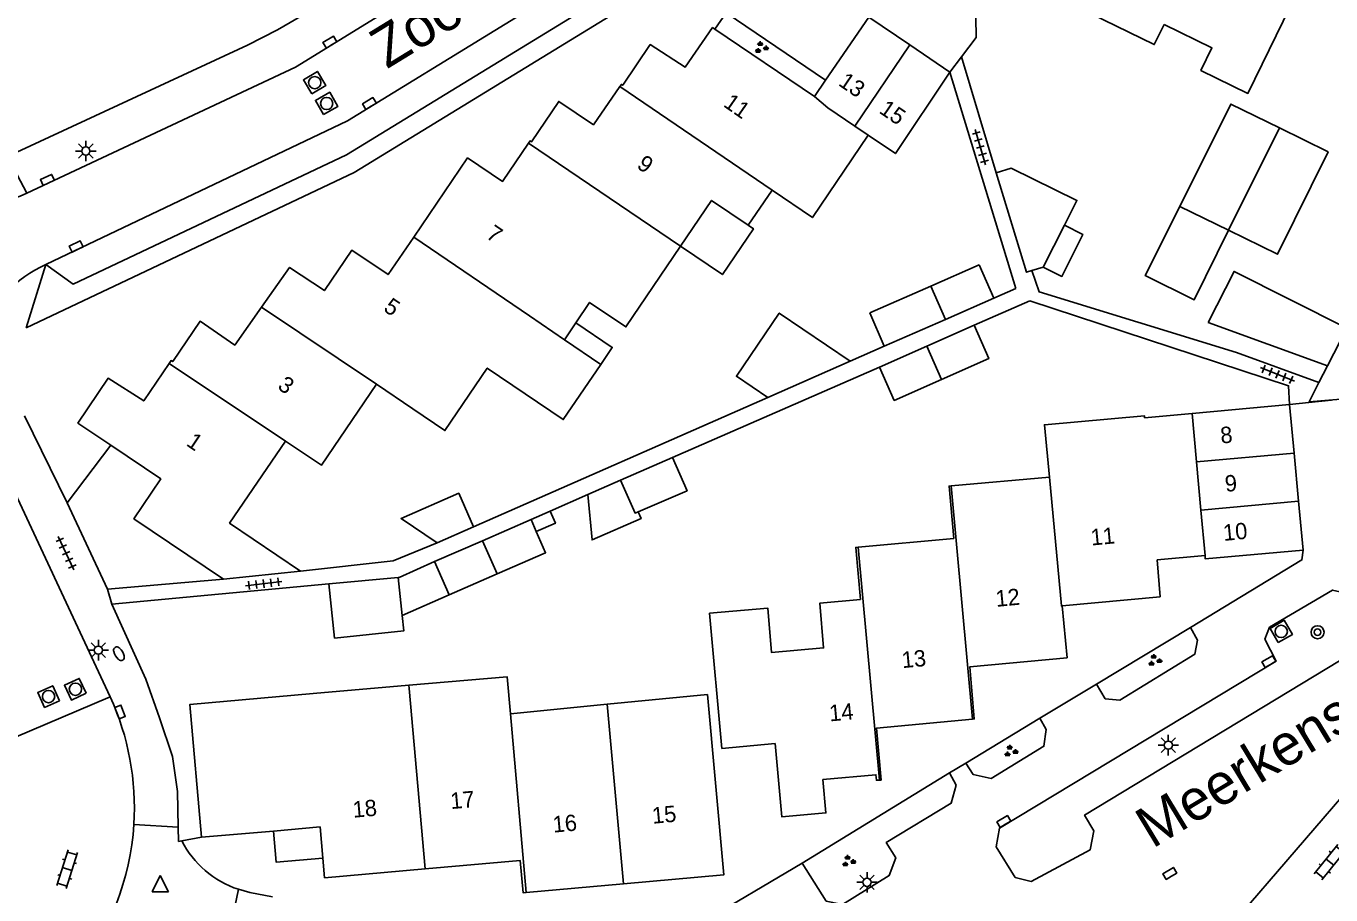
# Model space of a CAD drawing. Extents: x 131000 to 133013, y 393000 to 396501.
# Drawn here: x 131054.5 to 131134.2, y 395301.4 to 395354.5 of the extents above; entities that cross this region are included whole.
import ezdxf

# ---------------------------------------------------------------- set-up
doc = ezdxf.new("R2010")
doc.units = 0
for name, color, linetype in [('gg-afsc-erfafscheiding', 7, 'Continuous'), ('gg-afsc-muur', 7, 'Continuous'), ('gg-anno-huisnummerreeks BGT', 7, 'Continuous'), ('gg-anno-openbare ruimte label', 7, 'Continuous'), ('gg-bbg-bijgebouw', 7, 'Continuous'), ('gg-bbg-gedigitaliseerde bebouwing', 7, 'Continuous'), ('gg-bbg-gedigitaliseerde bijgebouw', 7, 'Continuous'), ('gg-bbg-hoofdgebouw', 7, 'Continuous'), ('gg-bbg-luifel en loopbrug', 7, 'Continuous'), ('gg-bbg-tussenscheiding', 7, 'Continuous'), ('gg-knt-verharding', 7, 'Continuous'), ('gg-knt-verharding nz', 7, 'Continuous'), ('gt-grn-vlakafsluiter', 7, 'Continuous'), ('gt-grn-weggrens', 7, 'Continuous'), ('gt-symb-boom', 7, 'Continuous'), ('gt-symb-brandkraan', 7, 'Continuous'), ('gt-symb-groenvak', 7, 'Continuous'), ('gt-symb-klinker verharding', 7, 'Continuous'), ('gt-symb-kolk', 7, 'Continuous'), ('gt-symb-lichtmast', 7, 'Continuous'), ('gt-symb-rioolschacht', 7, 'Continuous'), ('gt-symb-tegel verharding', 7, 'Continuous'), ('gt-symb-waterafsluiter', 7, 'Continuous')]:
    doc.layers.add(name, color=color, linetype=linetype)

# ---------------------------------------------------------------- blocks, each defined once
blk = doc.blocks.new('gt0-GRVAK')
at = {"layer": 'gt-symb-groenvak'}
for p, q in [((-0.11, 0.189), (-0.228, 0.24)), ((-0.182, 0.153), (0.088, 0.153)), ((-0.091, 0.211), (-0.156, 0.322)), ((-0.047, 0.214), (-0.047, 0.393)), ((-0.004, 0.211), (0.061, 0.322)), ((0.015, 0.189), (0.133, 0.24)), ((0.262, -0.052), (0.197, 0.059)), ((0.305, -0.049), (0.305, 0.13)), ((0.349, -0.052), (0.414, 0.059)), ((-0.245, -0.228), (-0.363, -0.177)), ((-0.318, -0.264), (-0.047, -0.264)), ((-0.226, -0.206), (-0.291, -0.095)), ((-0.183, -0.203), (-0.183, -0.024)), ((-0.139, -0.206), (-0.074, -0.095)), ((-0.12, -0.228), (-0.002, -0.177)), ((0.243, -0.074), (0.125, -0.023)), ((0.17, -0.11), (0.441, -0.11)), ((0.368, -0.074), (0.486, -0.023))]:
    blk.add_line(p, q, dxfattribs=at)
blk = doc.blocks.new('gt0-KOLK')
at = {"layer": 'gt-symb-kolk'}
blk.add_lwpolyline([(0, 0), (0.375, 0), (0.375, 0.4), (-0.375, 0.4), (-0.375, 0), (0, 0)], dxfattribs=at)
blk = doc.blocks.new('gt0-RS')
at = {"layer": 'gt-symb-rioolschacht'}
blk.add_lwpolyline([(-0.5, -0.5), (0.5, -0.5), (0.5, 0.5), (-0.5, 0.5)], close=True, dxfattribs=at)
blk.add_circle((0, 0), 0.375, dxfattribs=at)
blk = doc.blocks.new('gt0-LMAST')
at = {"layer": 'gt-symb-lichtmast'}
for p, q in [((-0.182, 0.173), (-0.447, 0.438)), ((-0.005, 0.246), (-0.005, 0.621)), ((0.172, 0.173), (0.437, 0.438)), ((-0.255, -0.004), (-0.63, -0.004)), ((-0.182, -0.181), (-0.447, -0.446)), ((-0.005, -0.254), (-0.005, -0.629)), ((0.437, -0.446), (0.172, -0.181)), ((0.245, -0.004), (0.62, -0.004))]:
    blk.add_line(p, q, dxfattribs=at)
blk.add_circle((-0.005, -0.004), 0.25, dxfattribs=at)
blk = doc.blocks.new('gt0-TEG1')
at = {"layer": 'gt-symb-tegel verharding'}
for p, q in [((-1.125, 0), (1.125, 0)), ((-0.9, -0.25), (-0.9, 0.25)), ((-0.45, -0.25), (-0.45, 0.25)), ((0, -0.25), (0, 0.25)), ((0.45, -0.25), (0.45, 0.25)), ((0.9, -0.25), (0.9, 0.25))]:
    blk.add_line(p, q, dxfattribs=at)
blk = doc.blocks.new('gt0-BR')
at = {"layer": 'gt-symb-brandkraan'}
for centre, radius, start, end in [((-0.244, 0), 0.206, 107.56694, 252.43307), ((0.599, -2.664), 3, 106.89205, 107.56694), ((0, -0.691), 0.938, 73.10799, 106.89205), ((-0.599, -2.664), 3, 72.43309, 73.10799), ((0.244, 0), 0.206, 287.56695, 72.43309), ((0.599, 2.664), 3, 252.43307, 253.10797), ((0, 0.691), 0.938, 253.10797, 286.89206), ((-0.599, 2.664), 3, 286.89206, 287.56695)]:
    blk.add_arc(centre, radius, start, end, dxfattribs=at)
blk = doc.blocks.new('gt0-KL1')
at = {"layer": 'gt-symb-klinker verharding'}
for p, q in [((-1.15, 0.3), (1.15, 0.3)), ((-1, -0.3), (-1, 0.3)), ((-0.5, 0.3), (-0.5, 0.45)), ((0, -0.3), (0, 0.3)), ((0.5, 0.3), (0.5, 0.45)), ((1, -0.3), (1, 0.3)), ((-1.15, -0.3), (1.15, -0.3)), ((-0.5, -0.45), (-0.5, -0.3)), ((0.5, -0.45), (0.5, -0.3))]:
    blk.add_line(p, q, dxfattribs=at)
blk = doc.blocks.new('gt0-WAFSL')
at = {"layer": 'gt-symb-waterafsluiter'}
for p, q in [((-0.5, -0.333), (0, 0.667)), ((0, 0.667), (0.5, -0.333)), ((0.5, -0.333), (-0.5, -0.333))]:
    blk.add_line(p, q, dxfattribs=at)
blk = doc.blocks.new('gt0-BOOM')
at = {"layer": 'gt-symb-boom'}
for radius in [0.4, 0.2]:
    blk.add_circle((0, 0), radius, dxfattribs=at)

msp = doc.modelspace()

# ---------------------------------------------------------------- linework, layer by layer
at = {"layer": 'gg-afsc-erfafscheiding'}
for p, q in [((131111.641, 395352.63), (131113.754, 395345.527)), ((131114.965, 395338.453), (131110.935, 395351.697)), ((131113.61, 395337.86), (131114.965, 395338.453)), ((131112.42, 395336.21), (131115.823, 395337.714)), ((131104.841, 395334.016), (131106.92, 395334.93)), ((131093.99, 395328.13), (131106.63, 395333.65)), ((131081.82, 395323.89), (131099.806, 395331.801)), ((131086.505, 395324.843), (131088.813, 395325.863)), ((131072.982, 395320.396), (131059.723, 395319.154)), ((131063.994, 395304.69), (131065.202, 395304.908))]:
    msp.add_line(p, q, dxfattribs=at)
for points in [[(131112.461, 395358.757), (131112.534, 395353.81), (131111.641, 395352.63)], [(131133.483, 395332.71), (131128.44, 395334.544), (131116.395, 395338.255), (131115.944, 395339.553)], [(131131.689, 395331.379), (131131.63, 395332.517), (131115.823, 395337.714)], [(131071.25, 395321.18), (131076.908, 395321.807), (131079.6, 395322.91)], [(131059.723, 395319.154), (131061.793, 395314.575), (131062.627, 395312.212), (131063.421, 395309.855), (131063.73, 395307.714), (131063.778, 395305.537)], [(131063.778, 395305.537), (131063.797, 395304.655), (131063.994, 395304.69)]]:
    msp.add_lwpolyline(points, dxfattribs=at)
at = {"layer": 'gg-afsc-muur'}
for p, q in [((131056.981, 395325.36), (131059.665, 395328.873)), ((131059.447, 395320.075), (131056.981, 395325.36)), ((131066.553, 395320.69), (131059.447, 395320.075))]:
    msp.add_line(p, q, dxfattribs=at)
at = {"layer": 'gg-bbg-bijgebouw'}
for p, q in [((131105.972, 395355.057), (131103.338, 395351.19)), ((131108.489, 395353.353), (131105.972, 395355.057)), ((131110.935, 395351.697), (131108.489, 395353.353)), ((131103.338, 395351.19), (131102.665, 395350.202)), ((131132.882, 395331.54), (131133.483, 395332.71)), ((131125.732, 395330.821), (131131.689, 395331.379)), ((131131.689, 395331.379), (131131.968, 395328.397)), ((131131.968, 395328.397), (131132.242, 395325.467)), ((131132.242, 395325.467), (131132.522, 395322.472)), ((131082.374, 395323.042), (131085.341, 395324.329)), ((131079.438, 395321.769), (131082.374, 395323.042))]:
    msp.add_line(p, q, dxfattribs=at)
for points in [[(131113.754, 395345.527), (131115.619, 395339.453), (131115.944, 395339.553)], [(131139.424, 395331.105), (131135.971, 395332.787), (131135.533, 395331.762), (131132.882, 395331.54)], [(131132.522, 395322.472), (131126.543, 395321.927), (131126.524, 395322.138)]]:
    msp.add_lwpolyline(points, dxfattribs=at)
at = {"layer": 'gg-bbg-gedigitaliseerde bebouwing'}
for p, q in [((131098.607, 395342.329), (131100.063, 395344.481)), ((131088.075, 395336.363), (131087.375, 395335.332)), ((131087.375, 395335.332), (131089.598, 395333.824)), ((131125.732, 395330.821), (131122.831, 395330.552)), ((131117.011, 395326.929), (131111.014, 395326.392)), ((131111.171, 395323.185), (131105.335, 395322.644)), ((131126.524, 395322.138), (131123.593, 395321.866)), ((131123.79, 395319.62), (131123.593, 395321.866)), ((131072.027, 395313.706), (131077.865, 395314.212)), ((131084.073, 395312.466), (131089.988, 395313.044)), ((131096.13, 395313.646), (131089.988, 395313.044))]:
    msp.add_line(p, q, dxfattribs=at)
for points in [[(131133.902, 395360.156), (131129.145, 395350.393), (131126.277, 395351.791), (131126.949, 395353.171), (131124.024, 395354.595)], [(131124.024, 395354.595), (131123.418, 395353.372), (131118.026, 395355.999), (131119.977, 395359.996)], [(131105.942, 395347.84), (131102.53, 395342.799), (131100.063, 395344.481)], [(131094.476, 395341.041), (131096.371, 395343.842), (131098.607, 395342.329)], [(131094.476, 395341.041), (131091.139, 395336.109), (131088.92, 395337.61), (131088.075, 395336.363)], [(131089.598, 395333.824), (131087.307, 395330.445), (131082.661, 395333.596), (131080.072, 395329.778), (131078.113, 395331.106), (131075.884, 395332.604)], [(131075.884, 395332.604), (131072.525, 395327.65), (131070.323, 395329.122)], [(131122.831, 395330.552), (131122.82, 395330.68), (131116.711, 395330.135), (131117.011, 395326.929)], [(131071.25, 395321.18), (131066.92, 395324.12), (131070.323, 395329.122)], [(131111.014, 395326.392), (131110.88, 395326.38), (131111.171, 395323.185)], [(131105.335, 395322.644), (131105.18, 395322.63), (131105.47, 395319.44)], [(131105.47, 395319.44), (131102.98, 395319.22), (131103.22, 395316.49), (131100.04, 395316.2), (131099.801, 395318.924), (131096.253, 395318.612)], [(131077.865, 395314.212), (131083.872, 395314.727), (131084.073, 395312.466)]]:
    msp.add_lwpolyline(points, dxfattribs=at)
at = {"layer": 'gg-bbg-gedigitaliseerde bijgebouw'}
for p, q in [((131124.99, 395343.48), (131127.965, 395342.02)), ((131116.644, 395339.768), (131117.933, 395342.327)), ((131109.779, 395338.612), (131112.72, 395339.9)), ((131113.61, 395337.86), (131112.72, 395339.9)), ((131115.944, 395339.553), (131116.644, 395339.768)), ((131106.032, 395336.966), (131109.779, 395338.612)), ((131110.664, 395336.57), (131113.61, 395337.86)), ((131106.032, 395336.966), (131106.92, 395334.93)), ((131106.92, 395334.93), (131110.664, 395336.57)), ((131112.42, 395336.21), (131109.521, 395334.928)), ((131134.007, 395333.73), (131135.193, 395336.039)), ((131109.521, 395334.928), (131106.63, 395333.65)), ((131099.806, 395331.801), (131104.841, 395334.016)), ((131133.483, 395332.71), (131134.007, 395333.73)), ((131093.99, 395328.13), (131090.807, 395326.746)), ((131085.341, 395324.329), (131085.66, 395323.6)), ((131079.6, 395322.91), (131081.82, 395323.89)), ((131080.334, 395319.726), (131079.438, 395321.769)), ((131083.269, 395321.013), (131080.334, 395319.726)), ((131077.227, 395320.793), (131072.982, 395320.396)), ((131077.47, 395318.47), (131077.227, 395320.793))]:
    msp.add_line(p, q, dxfattribs=at)
for points in [[(131110.935, 395351.697), (131107.61, 395346.71), (131105.942, 395347.84)], [(131131.067, 395348.279), (131128.1, 395349.74), (131124.99, 395343.48)], [(131127.965, 395342.02), (131130.96, 395340.55), (131134.05, 395346.81), (131131.067, 395348.279)], [(131117.933, 395342.327), (131118.7, 395343.85), (131114.684, 395345.813), (131113.754, 395345.527)], [(131104.841, 395334.016), (131100.506, 395336.955), (131097.892, 395333.1), (131099.806, 395331.801)], [(131110.42, 395332.9), (131113.31, 395334.18), (131112.42, 395336.21)], [(131106.63, 395333.65), (131107.53, 395331.62), (131110.42, 395332.9)], [(131091.88, 395324.8), (131094.87, 395326.1), (131093.99, 395328.13)], [(131090.807, 395326.746), (131091.699, 395324.728), (131091.88, 395324.8)], [(131081.82, 395323.89), (131080.92, 395325.94), (131077.4, 395324.39), (131079.6, 395322.91)], [(131085.66, 395323.6), (131086.226, 395322.309), (131083.269, 395321.013)], [(131072.982, 395320.396), (131073.327, 395317.093), (131077.567, 395317.536), (131077.47, 395318.47)]]:
    msp.add_lwpolyline(points, dxfattribs=at)
at = {"layer": 'gg-bbg-hoofdgebouw'}
for p, q in [((131102.665, 395350.202), (131096.573, 395354.319)), ((131071.25, 395321.18), (131066.553, 395320.69)), ((131123.79, 395319.62), (131117.789, 395319.063)), ((131106.642, 395308.403), (131106.732, 395308.407)), ((131065.202, 395304.908), (131069.603, 395305.293)), ((131085.047, 395301.529), (131090.995, 395302.062))]:
    msp.add_line(p, q, dxfattribs=at)
for points in [[(131090.763, 395350.806), (131090.856, 395350.94), (131090.945, 395350.883), (131092.621, 395353.373), (131094.759, 395352.003), (131096.433, 395354.414), (131096.573, 395354.319)], [(131085.182, 395347.339), (131085.277, 395347.479), (131085.361, 395347.422), (131087.034, 395349.896), (131089.151, 395348.476), (131090.763, 395350.806)], [(131085.182, 395347.339), (131083.599, 395345.005), (131081.459, 395346.441), (131078.168, 395341.608)], [(131078.168, 395341.608), (131076.603, 395339.31), (131074.391, 395340.81), (131072.715, 395338.333), (131070.585, 395339.747), (131068.867, 395337.32)], [(131068.867, 395337.32), (131067.228, 395335.004), (131065.113, 395336.458), (131063.445, 395333.991), (131063.344, 395334.059), (131063.218, 395333.873)], [(131063.218, 395333.873), (131061.67, 395331.583), (131059.492, 395332.972), (131057.649, 395330.234), (131059.665, 395328.873)], [(131066.553, 395320.69), (131061.074, 395324.387), (131062.713, 395326.816), (131059.665, 395328.873)], [(131096.253, 395318.612), (131097.005, 395310.346), (131100.262, 395310.642)], [(131117.789, 395319.063), (131118.099, 395315.885), (131112.146, 395315.327), (131112.421, 395312.144), (131112.316, 395312.134)], [(131072.027, 395313.706), (131064.49, 395313.037), (131065.202, 395304.908)], [(131096.13, 395313.646), (131097.118, 395302.61), (131090.995, 395302.062)], [(131112.316, 395312.134), (131106.458, 395311.588), (131106.732, 395308.407)], [(131100.262, 395310.642), (131100.67, 395306.151), (131103.359, 395306.396), (131103.173, 395308.438), (131106.41, 395308.733), (131106.441, 395308.394), (131106.642, 395308.403)], [(131069.603, 395305.293), (131072.443, 395305.542), (131072.614, 395303.635)], [(131072.614, 395303.635), (131072.722, 395302.433), (131078.863, 395302.977)], [(131078.863, 395302.977), (131084.672, 395303.492), (131084.858, 395301.512), (131085.047, 395301.529)]]:
    msp.add_lwpolyline(points, dxfattribs=at)
at = {"layer": 'gg-bbg-luifel en loopbrug'}
for p, q in [((131126.727, 395336.378), (131134.007, 395333.73)), ((131088.813, 395325.863), (131090.807, 395326.746)), ((131085.341, 395324.329), (131086.505, 395324.843)), ((131080.334, 395319.726), (131077.47, 395318.47))]:
    msp.add_line(p, q, dxfattribs=at)
for points in [[(131124.99, 395343.48), (131122.867, 395339.265), (131125.854, 395337.76), (131127.965, 395342.02)], [(131094.476, 395341.041), (131097.032, 395339.312), (131098.927, 395342.113), (131098.607, 395342.329)], [(131117.933, 395342.327), (131119.064, 395341.757), (131117.776, 395339.198), (131116.644, 395339.768)], [(131126.727, 395336.378), (131128.304, 395339.508), (131135.193, 395336.039)], [(131089.598, 395333.824), (131090.298, 395334.856), (131088.075, 395336.363)], [(131091.88, 395324.8), (131092.058, 395324.39), (131089.067, 395323.089), (131088.813, 395325.863)], [(131086.505, 395324.843), (131086.826, 395324.111), (131085.66, 395323.6)], [(131079.438, 395321.769), (131077.288, 395320.799), (131077.227, 395320.793)], [(131072.614, 395303.635), (131069.772, 395303.382), (131069.603, 395305.293)]]:
    msp.add_lwpolyline(points, dxfattribs=at)
at = {"layer": 'gg-bbg-tussenscheiding'}
for p, q in [((131108.489, 395353.353), (131105.131, 395348.39)), ((131090.763, 395350.806), (131100.063, 395344.481)), ((131105.942, 395347.84), (131105.131, 395348.39)), ((131131.067, 395348.279), (131127.965, 395342.02)), ((131085.182, 395347.339), (131094.476, 395341.041)), ((131109.779, 395338.612), (131110.664, 395336.57)), ((131068.867, 395337.32), (131075.884, 395332.604)), ((131110.42, 395332.9), (131109.521, 395334.928)), ((131063.218, 395333.873), (131070.323, 395329.122)), ((131126.002, 395327.857), (131125.732, 395330.821)), ((131131.968, 395328.397), (131126.002, 395327.857)), ((131126.27, 395324.917), (131126.002, 395327.857)), ((131111.014, 395326.392), (131112.316, 395312.134)), ((131126.27, 395324.917), (131132.242, 395325.467)), ((131126.524, 395322.138), (131126.27, 395324.917)), ((131083.269, 395321.013), (131082.374, 395323.042)), ((131105.335, 395322.644), (131106.642, 395308.403)), ((131089.988, 395313.044), (131090.995, 395302.062)), ((131084.073, 395312.466), (131085.047, 395301.529))]:
    msp.add_line(p, q, dxfattribs=at)
for points in [[(131105.131, 395348.39), (131103.48, 395349.51), (131102.665, 395350.202)], [(131078.168, 395341.608), (131085.235, 395336.784), (131087.375, 395335.332)], [(131117.011, 395326.929), (131117.749, 395319.059), (131117.789, 395319.063)], [(131077.865, 395314.212), (131077.884, 395313.996), (131078.863, 395302.977)]]:
    msp.add_lwpolyline(points, dxfattribs=at)
at = {"layer": 'gg-knt-verharding'}
for p, q in [((131097.262, 395355.324), (131096.573, 395354.319)), ((131103.338, 395351.19), (131097.262, 395355.324)), ((131111.641, 395352.63), (131110.935, 395351.697)), ((131132.86, 395331.498), (131131.689, 395331.379)), ((131134.259, 395331.64), (131132.86, 395331.498)), ((131054.382, 395330.678), (131056.981, 395325.36)), ((131051.944, 395329.926), (131059.612, 395313.501)), ((131119.887, 395314.272), (131116.431, 395312.182)), ((131059.612, 395313.501), (131053.737, 395310.988)), ((131110.906, 395308.84), (131111.91, 395309.447)), ((131093.004, 395298.077), (131101.904, 395303.328)), ((131067.451, 395301.729), (131066.059, 395294.904))]:
    msp.add_line(p, q, dxfattribs=at)
for points in [[(131053.345, 395346.522), (131068.001, 395353.339), (131069.847, 395354.267), (131071.634, 395355.305), (131090.961, 395367.327), (131123.083, 395387.079)], [(131054.52, 395344.281), (131070.95, 395351.998), (131124.454, 395384.952)], [(131093.394, 395360.544), (131093.36, 395358.451), (131074.062, 395346.624), (131057.349, 395338.733), (131055.689, 395339.928)], [(131054.48, 395336.062), (131074.535, 395345.56), (131094.036, 395357.519)], [(131132.522, 395322.472), (131132.445, 395321.868), (131125.629, 395317.745)], [(131136.286, 395316.634), (131136.437, 395317.665), (131135.215, 395319.808), (131134.316, 395320.027), (131130.456, 395317.752), (131130.178, 395317.012), (131130.867, 395315.678), (131113.963, 395305.476), (131113.771, 395304.332), (131114.925, 395302.455), (131115.9, 395302.214), (131119.497, 395304.139), (131119.73, 395305.3), (131119.165, 395306.27), (131136.286, 395316.634)], [(131119.887, 395314.272), (131120.43, 395313.38), (131121.328, 395313.289), (131125.896, 395316.097), (131126.071, 395316.968), (131125.629, 395317.745)], [(131111.91, 395309.447), (131112.355, 395308.756), (131113.466, 395308.508), (131116.677, 395310.471), (131116.814, 395311.506), (131116.431, 395312.182)], [(131101.904, 395303.328), (131103.376, 395301.01), (131104.372, 395300.809), (131107.229, 395302.567), (131107.624, 395303.655), (131107.047, 395304.59), (131111.005, 395306.993), (131111.317, 395308.103), (131110.906, 395308.84)], [(131067.451, 395301.729), (131068.148, 395301.543), (131069.54, 395301.26)]]:
    msp.add_lwpolyline(points, dxfattribs=at)
for centre, radius, start, end in [((131051.011, 395351.998), 8.477, 205.04696, 294.4516), ((131058.742, 395333.083), 7.495, 114.03557, 204.9101), ((131044.957, 395306.73), 16.143, 356.31206, 24.79698), ((131044.962, 395306.734), 16.139, 321.02743, 356.29681), ((131069.343, 395307.436), 6.013, 207.17768, 251.66069)]:
    msp.add_arc(centre, radius, start, end, dxfattribs=at)
at = {"layer": 'gg-knt-verharding nz'}
msp.add_line((131125.794, 395296.851), (131139.204, 395312.392), dxfattribs=at)
msp.add_lwpolyline([(131093.394, 395360.544), (131074.121, 395348.711), (131055.689, 395339.928)], dxfattribs=at)
at = {"layer": 'gt-grn-vlakafsluiter'}
for p, q in [((131125.629, 395317.745), (131119.887, 395314.272)), ((131116.431, 395312.182), (131111.91, 395309.447)), ((131101.904, 395303.328), (131110.906, 395308.84))]:
    msp.add_line(p, q, dxfattribs=at)
at = {"layer": 'gt-grn-weggrens'}
for p, q in [((131053.345, 395346.522), (131054.52, 395344.281)), ((131054.48, 395336.062), (131055.689, 395339.928)), ((131132.86, 395331.498), (131132.882, 395331.54)), ((131059.447, 395320.075), (131059.723, 395319.154)), ((131061.067, 395305.692), (131063.778, 395305.537))]:
    msp.add_line(p, q, dxfattribs=at)

# ---------------------------------------------------------------- block references
at = {"layer": 'gt-symb-boom'}
msp.add_blockref('gt0-BOOM', (131133.402, 395317.447), dxfattribs=at)
at = {"layer": 'gt-symb-brandkraan', "rotation": -59.40956459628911}
msp.add_blockref('gt0-BR', (131060.153, 395316.133), dxfattribs=at)
at = {"layer": 'gt-symb-groenvak'}
for p in [(131099.393, 395353.181), (131123.434, 395315.719), (131114.636, 395310.172), (131104.728, 395303.442)]:
    msp.add_blockref('gt0-GRVAK', p, dxfattribs=at)
at = {"layer": 'gt-symb-klinker verharding'}
for p, rotation in [((131134.158, 395303.388), 51.295429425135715), ((131056.991, 395302.963), 72.59811208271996)]:
    msp.add_blockref('gt0-KL1', p, dxfattribs=dict(at, rotation=rotation))
at = {"layer": 'gt-symb-kolk'}
for p, rotation in [((131073.152, 395353.355), 31.33720572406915), ((131075.568, 395349.599), 31.671318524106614), ((131055.869, 395344.914), 25.283480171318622), ((131057.624, 395340.85), 25.53973281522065), ((131130.533, 395315.476), 30.59043540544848), ((131060.033, 395312.503), -69.3903070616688), ((131114.332, 395305.702), 31.0521607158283), ((131124.476, 395302.528), 30.384237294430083)]:
    msp.add_blockref('gt0-KOLK', p, dxfattribs=dict(at, rotation=rotation))
at = {"layer": 'gt-symb-lichtmast'}
for p in [(131058.132, 395346.871), (131058.9, 395316.353), (131124.288, 395310.543), (131105.875, 395302.16)]:
    msp.add_blockref('gt0-LMAST', p, dxfattribs=at)
at = {"layer": 'gt-symb-rioolschacht'}
for p, rotation in [((131072.117, 395351.046), 31.209490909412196), ((131072.848, 395349.773), 29.951082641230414), ((131131.182, 395317.493), 30.511999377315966), ((131057.491, 395313.959), 115.0791789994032), ((131055.855, 395313.511), 114.3348742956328)]:
    msp.add_blockref('gt0-RS', p, dxfattribs=dict(at, rotation=rotation))
at = {"layer": 'gt-symb-tegel verharding'}
for p, rotation in [((131112.798, 395347.104), -73.73979529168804), ((131130.954, 395333.212), -21.716290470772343), ((131056.923, 395322.274), -64.97272120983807), ((131068.999, 395320.418), 6.606034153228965)]:
    msp.add_blockref('gt0-TEG1', p, dxfattribs=dict(at, rotation=rotation))
at = {"layer": 'gt-symb-waterafsluiter'}
msp.add_blockref('gt0-WAFSL', (131062.679, 395301.898), dxfattribs=at)

# ---------------------------------------------------------------- texts
at = {"layer": 'gg-anno-huisnummerreeks BGT'}
for s, rotation, p in [('13', 325.9, (131104.065, 395350.915)), ('11', 325.2, (131097.036, 395349.63)), ('15', 325.9, (131106.547, 395349.235)), ('9', 325.3, (131091.742, 395345.873)), ('7', 325.8, (131082.528, 395341.593)), ('5', 325.9, (131076.262, 395337.131)), ('3', 324.7, (131069.791, 395332.373)), ('8', 5.3, (131127.506, 395328.981)), ('1', 325.9, (131064.213, 395328.897)), ('9', 5.3, (131127.782, 395326.026)), ('11', 5.3, (131119.579, 395322.744)), ('10', 5.3, (131127.672, 395323.027)), ('12', 5.3, (131113.768, 395318.995)), ('13', 5.3, (131108.035, 395315.25)), ('14', 5.2, (131103.6, 395311.992)), ('17', 5, (131080.444, 395306.632)), ('18', 5, (131074.475, 395306.103)), ('15', 5.1, (131092.772, 395305.735)), ('16', 5.1, (131086.7, 395305.191))]:
    msp.add_text(s, height=1, rotation=rotation, dxfattribs=at).set_placement(p)
at = {"layer": 'gg-anno-openbare ruimte label'}
for s, rotation, p in [('Zoom', 31.5, (131076.53, 395351.858)), ('Meerkensloop', 31.2, (131123.317, 395304.191))]:
    msp.add_text(s, height=2.5, rotation=rotation, dxfattribs=at).set_placement(p)

doc.saveas('drawing.dxf')
